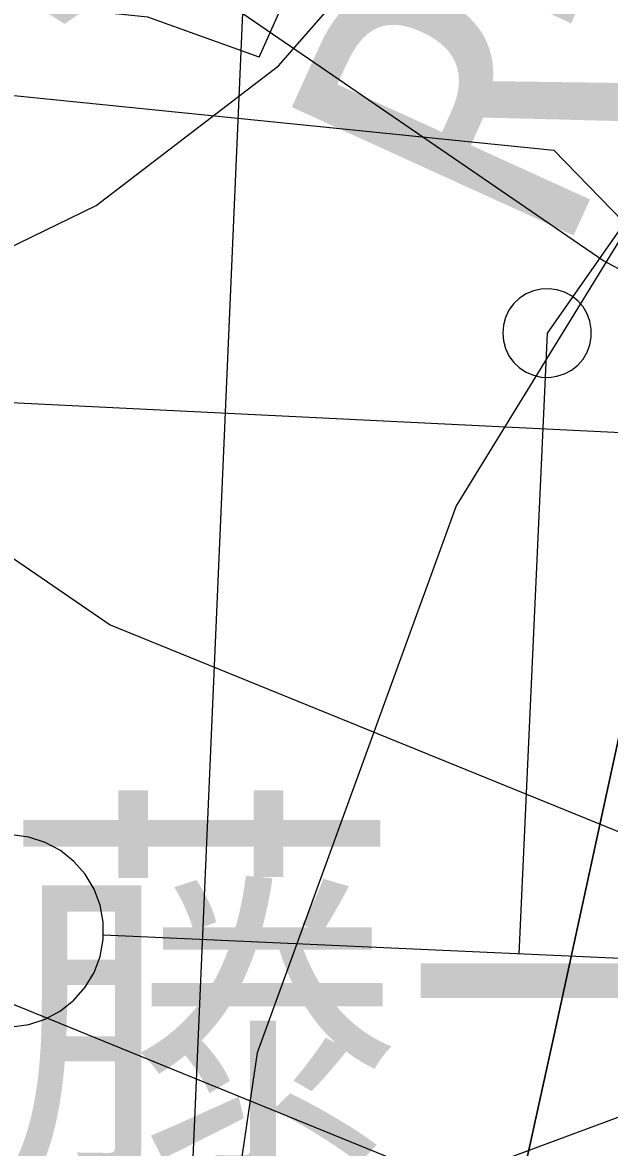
# Model space of a CAD drawing. Extents: x 42655 to 43811, y -141820 to -141156.
# Drawn here: x 43668.18 to 43671.24, y -141352.02 to -141346.17 of the extents above; entities that cross this region are included whole.
import ezdxf

# ---------------------------------------------------------------- set-up
doc = ezdxf.new("R2010")
doc.units = 0
for name, color, linetype in [('ZE_HICN', 7, 'Continuous'), ('ZE_LWCN', 7, 'Continuous'), ('地形', 7, 'Continuous'), ('現況道路ﾊｯﾁ', 7, 'Continuous')]:
    doc.layers.add(name, color=color, linetype=linetype)

msp = doc.modelspace()

# ---------------------------------------------------------------- linework, layer by layer
at = {"layer": 'ZE_HICN'}
msp.add_lwpolyline([(43667.6806, -141348.6446), (43668.6378, -141349.3003), (43671.7279, -141350.5573), (43672.776, -141350.1691), (43673.5096, -141350.1656), (43677.8679, -141350.9608), (43682.1867, -141350.1631), (43682.9528, -141350.2573), (43684.12, -141350.6382), (43685.824, -141349.56)], dxfattribs=at)
at = {"layer": 'ZE_LWCN'}
for points in [[(43667.6632, -141344.9764), (43671.2082, -141347.405), (43672.7669, -141348.2377), (43673.6345, -141348.2255), (43673.9025, -141349.2753), (43677.8634, -141349.9979), (43681.9838, -141349.2368), (43682.211, -141348.3483), (43682.9429, -141348.1858), (43684.8937, -141345.4389), (43685.824, -141345.0403)], [(43685.8242, -141362.9397), (43683.62, -141362.2933), (43683.0097, -141362.2268), (43681.616, -141361.5639), (43677.9113, -141360.0794), (43676.6711, -141360.0853), (43672.8172, -141358.8326), (43670.7355, -141357.9694), (43667.7211, -141357.165), (43664.9776, -141355.4804), (43663.6028, -141350.537), (43667.6923, -141351.0968), (43670.3897, -141352.194), (43672.7815, -141351.3082), (43674.4555, -141351.3003), (43677.8725, -141351.9237), (43681.2585, -141351.2983), (43682.9587, -141351.5073), (43685.5494, -141352.3529), (43685.8241, -141352.1791)]]:
    msp.add_lwpolyline(points, dxfattribs=at)
at = {"layer": '地形'}
for p, q in [((43669.4119, -141344.1744), (43668.9613, -141354.5265)), ((43669.4147, -141346.3454), (43670.3335, -141344.2781)), ((43670.9132, -141347.7815), (43670.7662, -141351.0141)), ((43676.0066, -141348.5314), (43666.8221, -141348.0819)), ((43675.2587, -141351.2185), (43668.6036, -141350.9158))]:
    msp.add_line(p, q, dxfattribs=at)
for points in [[(43549.2076, -141319.9615), (43556.8666, -141320.7531), (43567.4307, -141322.178), (43571.9733, -141322.8641), (43574.0861, -141324.1308), (43583.2967, -141331.6915), (43590.6425, -141338.3473), (43593.7589, -141341.303), (43600.2652, -141345.4263), (43603.0647, -141346.7986), (43608.248, -141348.2286), (43613.8469, -141348.3869), (43631.8134, -141349.201), (43653.7809, -141346.5834), (43661.1154, -141345.8344), (43670.9488, -141346.8293), (43671.768, -141347.6755)], [(43679.3555, -141340.9276), (43676.5787, -141342.1418), (43674.1026, -141343.8894), (43672.0283, -141346.099), (43670.4406, -141348.6804), (43669.4041, -141351.5283), (43668.9613, -141354.5265)], [(43679.3555, -141340.9276), (43676.8009, -141342.019), (43674.4914, -141343.5626), (43672.5061, -141345.5057), (43670.9132, -141347.7815)], [(43665.1416, -141348.0055), (43666.3348, -141347.9406), (43667.4915, -141347.6406), (43668.5657, -141347.1173), (43669.515, -141346.3915), (43670.3017, -141345.492)], [(43669.4147, -141346.3454), (43668.8353, -141346.1369), (43667.7153, -141346.0208), (43662.2556, -141345.7434), (43657.2842, -141345.6019), (43652.0956, -141345.8722)], [(43670.6821, -141347.7815), (43670.6858, -141347.8228), (43670.6968, -141347.8628), (43670.7148, -141347.9001), (43670.7391, -141347.9336), (43670.7691, -141347.9623), (43670.8037, -141347.9851), (43670.8418, -141348.0014), (43670.8822, -141348.0106), (43670.9236, -141348.0124), (43670.9647, -141348.0069), (43671.0041, -141347.9941), (43671.0406, -141347.9744), (43671.073, -141347.9486), (43671.1002, -141347.9174), (43671.1215, -141347.8818), (43671.136, -141347.843), (43671.1434, -141347.8022), (43671.1434, -141347.7608), (43671.136, -141347.72), (43671.1215, -141347.6812), (43671.1002, -141347.6457), (43671.073, -141347.6144), (43671.0406, -141347.5886), (43671.0041, -141347.569), (43670.9647, -141347.5562), (43670.9236, -141347.5506), (43670.8822, -141347.5525), (43670.8418, -141347.5617), (43670.8037, -141347.578), (43670.7691, -141347.6008), (43670.7391, -141347.6294), (43670.7148, -141347.663), (43670.6968, -141347.7003), (43670.6858, -141347.7403), (43670.6821, -141347.7815)], [(43671.768, -141347.6755), (43670.9503, -141351.4345), (43670.0508, -141355.5203), (43669.8055, -141358.2579), (43669.8464, -141359.8513), (43670.0509, -141365.1221), (43670.1327, -141369.0445), (43666.9435, -141368.6768), (43664.0404, -141368.3908), (43660.3605, -141368.1049), (43657.253, -141368.1049), (43653.4095, -141367.819), (43649.7705, -141367.3696), (43645.6408, -141367.1653), (43642.4466, -141367.3269), (43638.4614, -141367.9618), (43635.1693, -141369.0584), (43631.9926, -141369.9242), (43628.4117, -141371.2517), (43625.4084, -141372.5215), (43622.1162, -141374.253), (43619.4594, -141375.7536)], [(43668.1266, -141351.3925), (43668.2154, -141351.3805), (43668.3007, -141351.3528), (43668.3796, -141351.3103), (43668.4497, -141351.2544), (43668.5086, -141351.1869), (43668.5546, -141351.11), (43668.5861, -141351.0261), (43668.6021, -141350.9379), (43668.6021, -141350.8482), (43668.5861, -141350.76), (43668.5546, -141350.6761), (43668.5086, -141350.5991), (43668.4497, -141350.5316), (43668.3796, -141350.4758), (43668.3006, -141350.4333), (43668.2154, -141350.4056), (43668.1266, -141350.3936)]]:
    msp.add_lwpolyline(points, dxfattribs=at)
at = {"layer": '現況道路ﾊｯﾁ'}
for points in [[(43670.1327, -141369.0445), (43670.0509, -141365.1221), (43669.8467, -141359.8616), (43669.8039, -141358.2749), (43670.0508, -141355.5203), (43670.9503, -141351.4345), (43671.768, -141347.6755), (43672.3896, -141343.2468), (43676.1101, -141342.4322), (43680.245, -141341.0154), (43685.4432, -141338.064), (43685.8239, -141337.9477), (43685.8239, -141342.3985), (43685.3251, -141342.7862), (43684.9707, -141343.4945), (43685.8239, -141343.6651), (43685.824, -141348.0135), (43679.0257, -141347.2827), (43677.3265, -141347.5187), (43675.324, -141352.5215), (43674.4659, -141361.8122), (43675.0382, -141369.1019)], [(43613.8469, -141348.3869), (43631.8134, -141349.201), (43653.7809, -141346.5834), (43661.1154, -141345.8344), (43670.9488, -141346.8293), (43671.768, -141347.6755), (43672.3896, -141343.2468), (43666.6007, -141343.483), (43659.6304, -141342.6567), (43653.1326, -141342.4207), (43647.1074, -141343.4832), (43638.5446, -141344.7053), (43633.9446, -141345.2904), (43631.0173, -141345.6248), (43626.0828, -141345.4577), (43621.4828, -141345.4577), (43611.7811, -141345.2071)]]:
    msp.add_lwpolyline(points, dxfattribs=at)

# ---------------------------------------------------------------- texts
at = {"layer": '地形'}
for s, rotation, p in [('R=15', 65.50375, (43670.9873, -141347.4136)), ('R=3', 34.67265, (43667.7375, -141346.6317))]:
    msp.add_text(s, height=1.61195, rotation=rotation, dxfattribs=at).set_placement(p)
msp.add_text('加藤一三', height=1.61195, dxfattribs=at).set_placement((43665.9715, -141352.0094))

doc.saveas('drawing.dxf')
